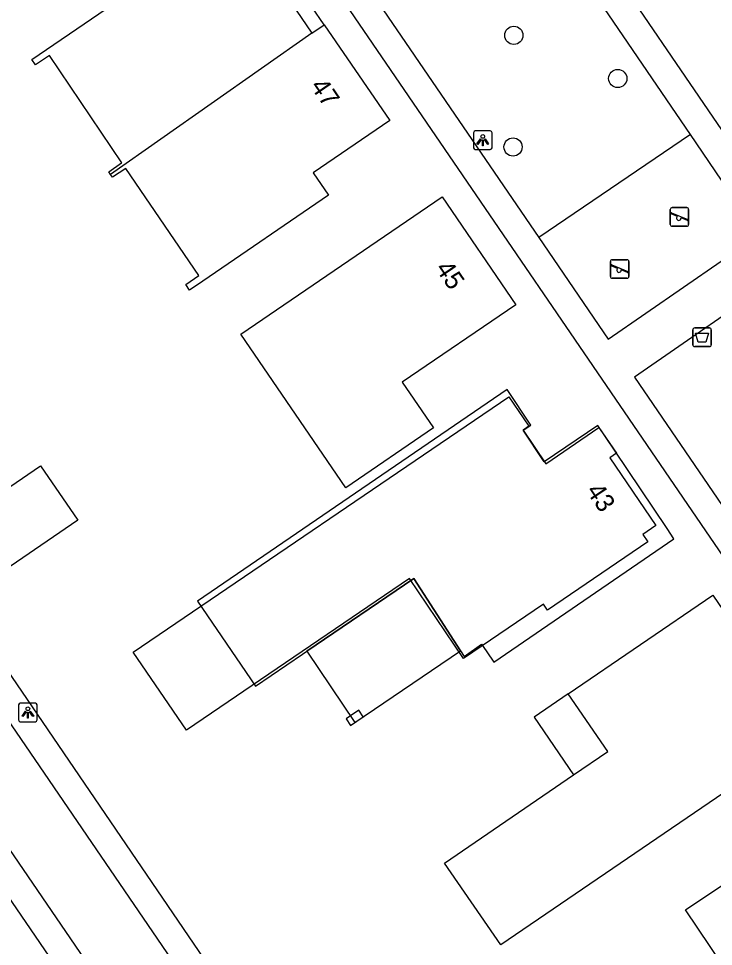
# Model space of a CAD drawing. Extents: x 155275 to 156263, y 382654 to 383635.
# Drawn here: x 155549.56 to 155586.86, y 383140.81 to 383190.6 of the extents above; entities that cross this region are included whole.
import ezdxf

# ---------------------------------------------------------------- set-up
doc = ezdxf.new("R2010")
doc.units = 0
for name, color, linetype in [('IMGEO_Afvalbak', 7, 'Continuous'), ('IMGEO_Boom', 7, 'Continuous'), ('IMGEO_Groenvoorziening', 7, 'Continuous'), ('IMGEO_Lichtpunt', 7, 'Continuous'), ('IMGEO_Pand', 7, 'Continuous'), ('IMGEO_Pand_nummerreeks', 7, 'Continuous'), ('IMGEO_Pand_overbouw', 7, 'Continuous'), ('IMGEO_Pand_vergunning_verleend', 7, 'Continuous'), ('IMGEO_Rijbaan_lokaal_open', 7, 'Continuous'), ('IMGEO_Speelvoorziening', 7, 'Continuous'), ('IMGEO_Voetpad_open', 7, 'Continuous')]:
    doc.layers.add(name, color=color, linetype=linetype)

msp = doc.modelspace()

# ---------------------------------------------------------------- linework, layer by layer
at = {"layer": 'IMGEO_Afvalbak'}
for p, q in [((155585.75, 383173.099), (155585.75, 383173.899)), ((155585.75, 383173.899), (155585.75, 383173.099)), ((155585.85, 383173.999), (155586.64, 383173.999)), ((155586.64, 383173.999), (155585.85, 383173.999)), ((155586.74, 383173.899), (155586.74, 383173.099)), ((155586.74, 383173.099), (155586.74, 383173.899)), ((155586.64, 383172.999), (155585.85, 383172.999)), ((155585.85, 383172.999), (155586.64, 383172.999))]:
    msp.add_line(p, q, dxfattribs=at)
msp.add_lwpolyline([(155585.893, 383173.713), (155586.597, 383173.713), (155586.448, 383173.243), (155586.042, 383173.243), (155585.893, 383173.713)], dxfattribs=at)
for centre, start, end in [((155585.85, 383173.899), 90, 180), ((155585.85, 383173.899), 90, 180), ((155586.64, 383173.899), 0, 90), ((155586.64, 383173.899), 360, 90), ((155585.85, 383173.099), 180, 270), ((155585.85, 383173.099), 180, 270), ((155586.64, 383173.099), 270, 0), ((155586.64, 383173.099), 270, 0)]:
    msp.add_arc(centre, 0.1, start, end, dxfattribs=at)
at = {"layer": 'IMGEO_Boom'}
for centre in [(155576.144, 383189.701), (155581.722, 383187.384), (155576.103, 383183.71)]:
    msp.add_circle(centre, 0.489, dxfattribs=at)
at = {"layer": 'IMGEO_Groenvoorziening'}
msp.add_lwpolyline([(155585.619, 383184.371), (155577.49, 383178.854)], dxfattribs=at)
at = {"layer": 'IMGEO_Lichtpunt'}
for p, q in [((155574.882, 383184.57), (155574.074, 383184.57)), ((155574.882, 383184.57), (155574.074, 383184.57)), ((155573.98, 383184.475), (155573.98, 383183.668)), ((155573.98, 383184.475), (155573.98, 383183.668)), ((155574.976, 383183.668), (155574.976, 383184.475)), ((155574.976, 383183.668), (155574.976, 383184.475)), ((155574.074, 383183.574), (155574.882, 383183.574)), ((155574.074, 383183.574), (155574.882, 383183.574)), ((155549.564, 383153.765), (155549.564, 383152.958)), ((155549.564, 383153.765), (155549.564, 383152.958)), ((155550.466, 383153.86), (155549.658, 383153.86)), ((155550.466, 383153.86), (155549.658, 383153.86)), ((155550.56, 383152.958), (155550.56, 383153.765)), ((155550.56, 383152.958), (155550.56, 383153.765)), ((155549.658, 383152.864), (155550.466, 383152.864)), ((155549.658, 383152.864), (155550.466, 383152.864))]:
    msp.add_line(p, q, dxfattribs=at)
for points in [[(155574.354, 383184.139), (155574.393, 383184.111), (155574.205, 383183.849), (155574.167, 383183.876), (155574.354, 383184.139)], [(155574.456, 383184.091), (155574.503, 383184.091), (155574.503, 383183.769), (155574.456, 383183.769), (155574.456, 383184.091)], [(155574.566, 383184.111), (155574.604, 383184.138), (155574.791, 383183.876), (155574.752, 383183.848), (155574.566, 383184.111)], [(155549.938, 383153.429), (155549.977, 383153.401), (155549.789, 383153.139), (155549.751, 383153.166), (155549.938, 383153.429)], [(155550.04, 383153.381), (155550.087, 383153.381), (155550.087, 383153.059), (155550.04, 383153.059), (155550.04, 383153.381)], [(155550.15, 383153.401), (155550.188, 383153.428), (155550.375, 383153.166), (155550.336, 383153.138), (155550.15, 383153.401)]]:
    msp.add_lwpolyline(points, dxfattribs=at)
for centre in [(155574.479, 383184.273), (155550.063, 383153.563)]:
    msp.add_circle(centre, 0.0994, dxfattribs=at)
for centre, start, end in [((155574.074, 383184.475), 90, 180), ((155574.074, 383184.475), 90, 180), ((155574.882, 383184.475), 0, 90), ((155574.882, 383184.475), 0, 90), ((155574.074, 383183.668), 180, 270), ((155574.074, 383183.668), 180, 270), ((155574.882, 383183.668), 270, 0), ((155574.882, 383183.668), 270, 360), ((155549.658, 383153.765), 90, 180), ((155549.658, 383153.765), 90, 180), ((155550.466, 383153.765), 0, 90), ((155550.466, 383153.765), 0, 90), ((155549.658, 383152.958), 180, 270), ((155549.658, 383152.958), 180, 270), ((155550.466, 383152.958), 270, 0), ((155550.466, 383152.958), 270, 360)]:
    msp.add_arc(centre, 0.0946, start, end, dxfattribs=at)
at = {"layer": 'IMGEO_Pand'}
for points in [[(155554.503, 383182.227), (155554.402, 383182.37), (155555.094, 383182.855), (155555.111, 383182.866), (155551.221, 383188.626), (155550.477, 383188.122), (155550.271, 383188.401), (155557.075, 383193.052), (155557.895, 383191.856), (155562.009, 383194.67), (155565.301, 383189.813)], [(155565.301, 383189.813), (155565.966, 383190.259), (155569.486, 383185.136), (155565.379, 383182.329), (155566.202, 383181.129), (155559.451, 383176.51), (155558.744, 383176.025), (155558.537, 383176.326), (155559.245, 383176.812), (155555.317, 383182.56), (155554.604, 383182.082), (155554.503, 383182.227)], [(155565.301, 383189.813), (155554.503, 383182.227)], [(155572.305, 383181.038), (155576.257, 383175.241), (155570.16, 383171.087), (155571.838, 383168.633), (155567.133, 383165.409), (155561.497, 383173.657), (155572.305, 383181.038)], [(155581.542, 383167.435), (155580.653, 383168.76), (155577.777, 383166.809), (155576.64, 383168.503), (155577.06, 383168.784), (155575.781, 383170.69), (155559.176, 383159.337), (155562.276, 383154.778), (155564.803, 383156.492), (155565.034, 383156.649), (155570.777, 383160.546), (155573.275, 383156.677), (155573.475, 383156.368), (155574.405, 383157.023), (155574.696, 383156.611), (155575.079, 383156.067), (155584.736, 383162.679), (155584.365, 383163.231), (155581.542, 383167.435)], [(155550.746, 383166.598), (155552.738, 383163.683), (155546.481, 383159.402), (155544.488, 383162.315), (155550.746, 383166.598)], [(155579.353, 383150.023), (155581.181, 383151.274), (155579.068, 383154.36), (155586.828, 383159.651), (155590.952, 383153.598), (155589.225, 383152.421), (155590.216, 383150.966), (155575.439, 383140.889), (155572.431, 383145.282), (155579.353, 383150.023)], [(155568.052, 383153.128), (155567.817, 383153.477), (155567.377, 383153.181), (155567.137, 383153.019), (155567.371, 383152.67), (155568.052, 383153.128)], [(155591.263, 383146.732), (155591.465, 383146.457), (155594.469, 383148.456), (155597.599, 383143.82), (155596.391, 383143.004), (155595.513, 383142.412), (155596.908, 383140.347), (155597.78, 383140.94), (155598.14, 383141.184), (155599.133, 383139.755), (155585.977, 383129.245), (155582.75, 383133.961), (155588.627, 383137.901), (155585.357, 383142.772), (155591.263, 383146.732)]]:
    msp.add_lwpolyline(points, dxfattribs=at)
at = {"layer": 'IMGEO_Pand_overbouw'}
for points in [[(155565.966, 383190.259), (155562.648, 383195.106), (155562.009, 383194.67), (155565.301, 383189.813)], [(155567.614, 383152.83), (155573.275, 383156.677), (155570.777, 383160.546), (155565.034, 383156.649)], [(155579.353, 383150.023), (155581.181, 383151.274), (155579.068, 383154.36), (155577.242, 383153.107)]]:
    msp.add_lwpolyline(points, close=True, dxfattribs=at)
at = {"layer": 'IMGEO_Pand_vergunning_verleend'}
msp.add_lwpolyline([(155555.723, 383156.603), (155575.874, 383170.299), (155576.945, 383168.724), (155576.638, 383168.516), (155577.865, 383166.71), (155580.714, 383168.647), (155581.649, 383167.27), (155581.295, 383167.03), (155583.77, 383163.388), (155583.065, 383162.909), (155583.335, 383162.513), (155577.951, 383158.854), (155577.735, 383159.172), (155573.451, 383156.261), (155570.539, 383160.545), (155558.572, 383152.411), (155555.723, 383156.603)], dxfattribs=at)
at = {"layer": 'IMGEO_Rijbaan_lokaal_open'}
msp.add_lwpolyline([(155525.665, 383187.096), (155568.387, 383124.551), (155565.273, 383122.33), (155522.479, 383184.963)], dxfattribs=at)
at = {"layer": 'IMGEO_Speelvoorziening'}
for p, q in [((155584.536, 383179.554), (155584.536, 383180.354)), ((155584.536, 383180.354), (155584.536, 383179.554)), ((155584.919, 383179.982), (155584.58, 383180.119)), ((155584.605, 383180.179), (155585.481, 383179.826)), ((155584.636, 383180.454), (155585.426, 383180.454)), ((155585.426, 383180.454), (155584.636, 383180.454)), ((155585.526, 383180.354), (155585.526, 383179.554)), ((155585.526, 383179.554), (155585.526, 383180.354)), ((155585.457, 383179.766), (155585.117, 383179.903)), ((155585.426, 383179.454), (155584.636, 383179.454)), ((155584.636, 383179.454), (155585.426, 383179.454)), ((155581.326, 383176.76), (155581.326, 383177.56)), ((155581.326, 383177.56), (155581.326, 383176.76)), ((155581.426, 383177.66), (155582.216, 383177.66)), ((155582.216, 383177.66), (155581.426, 383177.66)), ((155582.316, 383177.56), (155582.316, 383176.76)), ((155582.316, 383176.76), (155582.316, 383177.56)), ((155581.709, 383177.188), (155581.37, 383177.325)), ((155581.395, 383177.385), (155582.271, 383177.032)), ((155582.247, 383176.972), (155581.907, 383177.109)), ((155582.216, 383176.66), (155581.426, 383176.66)), ((155581.426, 383176.66), (155582.216, 383176.66))]:
    msp.add_line(p, q, dxfattribs=at)
for centre, radius, start, end in [((155584.636, 383180.354), 0.1, 90, 180), ((155584.636, 383180.354), 0.1, 90, 180), ((155584.593, 383180.149), 0.0327, 68.078, 248.078), ((155585.426, 383180.354), 0.1, 0, 90), ((155585.426, 383180.354), 0.1, 360, 90), ((155584.636, 383179.554), 0.1, 180, 270), ((155584.636, 383179.554), 0.1, 180, 270), ((155584.998, 383179.892), 0.12, 130.9928, 5.1632), ((155585.426, 383179.554), 0.1, 270, 0), ((155585.426, 383179.554), 0.1, 270, 0), ((155585.469, 383179.796), 0.0327, 248.078, 68.078), ((155581.426, 383177.56), 0.1, 90, 180), ((155581.426, 383177.56), 0.1, 90, 180), ((155582.216, 383177.56), 0.1, 0, 90), ((155582.216, 383177.56), 0.1, 360, 90), ((155581.383, 383177.355), 0.0327, 68.078, 248.078), ((155581.788, 383177.098), 0.12, 130.9928, 5.1632), ((155581.426, 383176.76), 0.1, 180, 270), ((155581.426, 383176.76), 0.1, 180, 270), ((155582.216, 383176.76), 0.1, 270, 0), ((155582.216, 383176.76), 0.1, 270, 0), ((155582.259, 383177.002), 0.0327, 248.078, 68.078)]:
    msp.add_arc(centre, radius, start, end, dxfattribs=at)
at = {"layer": 'IMGEO_Voetpad_open'}
for points in [[(155564.944, 383217.349), (155603.025, 383161.596)], [(155585.619, 383184.371), (155563.71, 383216.506)], [(155555.557, 383210.938), (155577.49, 383178.854)], [(155601.267, 383141.518), (155600.446, 383142.636), (155554.33, 383210.1)], [(155526.277, 383188.898), (155570.403, 383124.152), (155564.804, 383120.367), (155520.794, 383184.782)], [(155577.49, 383178.854), (155581.203, 383173.388), (155589.29, 383178.983), (155585.619, 383184.371)], [(155610.043, 383148.625), (155609.791, 383149.013), (155590.692, 383176.929), (155582.623, 383171.362), (155601.671, 383143.463), (155602.361, 383142.34)]]:
    msp.add_lwpolyline(points, dxfattribs=at)

# ---------------------------------------------------------------- texts
at = {"layer": 'IMGEO_Pand_nummerreeks'}
for s, rotation, p in [('47', 304.297, (155565.193, 383186.974)), ('45', 304.2856, (155571.903, 383177.188)), ('43', 303.8788, (155579.993, 383165.257))]:
    msp.add_text(s, height=1, rotation=rotation, dxfattribs=at).set_placement(p)

doc.saveas('drawing.dxf')
